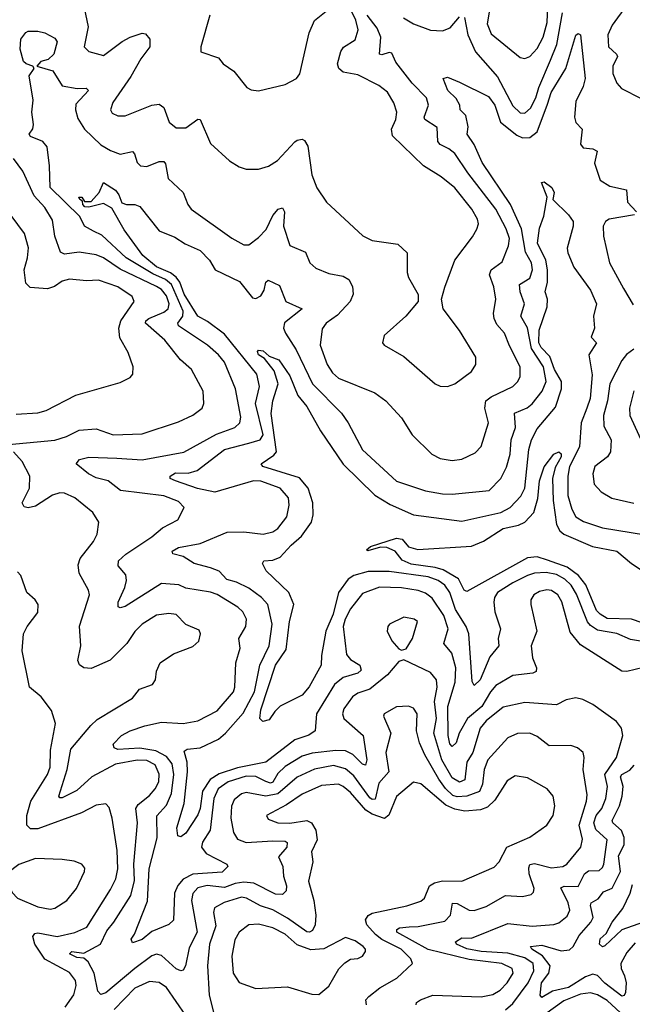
# Model space of a CAD drawing. Extents: x 1443846 to 1577407, y 839182 to 927291.
# Tile 388 of 535: x 1540990 to 1543518, y 881347 to 885407. Entities that reach past the tile are written whole.
import ezdxf

# ---------------------------------------------------------------- set-up
doc = ezdxf.new("R2010")
doc.units = 0

msp = doc.modelspace()

# ---------------------------------------------------------------- linework, layer by layer
at = {"layer": '0CON20XD'}
for points in [[(1541255.5, 885455.5), (1541272.8, 885377.2), (1541255.6, 885295), (1541275, 885275.6), (1541335, 885259.2), (1541412.6, 885317.4), (1541445.5, 885334.5), (1541495, 885351.5), (1541509.3, 885349.3), (1541527.3, 885327.3), (1541527.2, 885295), (1541489.2, 885245), (1541448, 885172), (1541374.4, 885065), (1541364.2, 885035), (1541370.9, 885020.9), (1541395, 885010), (1541425, 885011.1), (1541535, 885054), (1541565, 885058.2), (1541584.4, 885045), (1541607.1, 884985), (1541635, 884960.9), (1541675, 884960.9), (1541725, 884996.9), (1541735, 884996), (1541776.9, 884896.9), (1541856, 884825), (1541895, 884800), (1541925, 884790.6), (1541975, 884790), (1542016.9, 884803.1), (1542053.1, 884826.9), (1542125, 884902.9), (1542135, 884910.8), (1542155, 884913.8), (1542165, 884908.8), (1542178.9, 884885), (1542195, 884767.5), (1542216.4, 884713.6), (1542256, 884655), (1542405.5, 884515.5), (1542445, 884496.9), (1542551.1, 884481.1), (1542588.6, 884445), (1542589.4, 884365), (1542595, 884343.3), (1542634.1, 884274.1), (1542634, 884245), (1542584, 884185), (1542493.8, 884105), (1542486.7, 884075), (1542494.2, 884064.2), (1542575, 884018.6), (1542704, 883905), (1542725, 883895.7), (1542755, 883894.4), (1542786.2, 883905), (1542854, 883956), (1542872.2, 883985), (1542872.5, 884015), (1542805, 884125.8), (1542737.5, 884215), (1542730, 884255), (1542743.9, 884303.9), (1542785.3, 884414.7), (1542858.9, 884511.1), (1542876.7, 884543.3), (1542882.7, 884565), (1542879.3, 884585), (1542856.1, 884625), (1542785, 884714.1), (1542729.4, 884759.4), (1542656.4, 884805), (1542528.2, 884928.2), (1542523.8, 884955), (1542542.7, 884995), (1542546.2, 885025), (1542534.1, 885064.1), (1542508.3, 885108.3), (1542472.5, 885135), (1542385, 885179.6), (1542325, 885190), (1542306.4, 885205), (1542302, 885225), (1542315, 885275.6), (1542326.5, 885293.5), (1542375, 885323.5), (1542387, 885365), (1542376.8, 885405), (1542286.6, 885593.4)], [(1541774.4, 885425), (1541736.7, 885295), (1541737.5, 885275), (1541810, 885250), (1541830, 885225), (1541874.2, 885194.2), (1541927.3, 885127.3), (1541945, 885118), (1541975, 885113.8), (1542085, 885139.2), (1542132.5, 885165), (1542145.7, 885184.3), (1542185, 885352.5), (1542207, 885403), (1542255, 885442)], [(1542930.5, 885455), (1542919.5, 885389.5), (1542935, 885349.1), (1543055, 885250.5), (1543075, 885246.7), (1543095, 885255.5), (1543125, 885288.8), (1543150.4, 885335), (1543167, 885395), (1543169.2, 885465)], [(1543494, 885465), (1543435, 885384.5), (1543417.2, 885345), (1543419.6, 885295), (1543453.5, 885265), (1543457.1, 885255), (1543437.7, 885215), (1543437.5, 885185), (1543455, 885145.7), (1543473.6, 885123.6), (1543555, 885081.9)], [(1541229.3, 884999.3), (1541257.5, 884955), (1541325, 884891.3), (1541365, 884867.3), (1541405, 884853.1), (1541455, 884863.5), (1541464, 884854), (1541475, 884817.5), (1541488, 884805), (1541515, 884801.8), (1541565, 884822.1), (1541585, 884821.9), (1541592.1, 884812.1), (1541602.1, 884752.1), (1541664.5, 884694.5), (1541683.5, 884645), (1541698.1, 884625), (1541865, 884505.7), (1541915, 884478.6), (1541935, 884478.6), (1541975, 884508.5), (1542007.6, 884542.4), (1542035, 884599.5), (1542056.9, 884625), (1542075, 884630.6), (1542082.7, 884615), (1542078.1, 884555), (1542105.3, 884475.3), (1542168.9, 884448.9), (1542186.9, 884405), (1542211.8, 884381.8), (1542265, 884360.7), (1542325, 884350), (1542347.8, 884335), (1542362.9, 884307.1), (1542366.7, 884275), (1542353.9, 884245), (1542301.8, 884188.2), (1542254.3, 884155), (1542237.8, 884132.2), (1542230.4, 884065), (1542259.4, 883985), (1542280.7, 883950.7), (1542305, 883929.3), (1542455, 883868.5), (1542500.8, 883835), (1542565.8, 883765), (1542610, 883695), (1542690.8, 883615), (1542725, 883597.5), (1542775, 883589.1), (1542815, 883594.5), (1542869.5, 883620.5), (1542895, 883647.5), (1542924.6, 883745), (1542909.2, 883805), (1542914.2, 883835), (1542935, 883852.1), (1543025.6, 883895), (1543046.2, 883915), (1543056, 883935), (1543055.7, 883975.7), (1543011.6, 884061.6), (1542990, 884115), (1542959.5, 884149.5), (1542947.4, 884175), (1542944.7, 884195), (1542955.4, 884255), (1542946.2, 884305), (1542928.2, 884355), (1542935, 884375.4), (1542980.8, 884409.1), (1543007.4, 884475), (1543010.7, 884505), (1542997.9, 884545), (1542955.3, 884625.3), (1542838.8, 884775), (1542785.2, 884855.2), (1542761.1, 884875), (1542725, 884892.5), (1542715, 884904.6), (1542712.3, 884962.3), (1542662.5, 884995), (1542658.9, 885005), (1542677.3, 885055), (1542668.9, 885085), (1542609.2, 885145), (1542542, 885232), (1542525, 885268.5), (1542515, 885272.3), (1542485, 885262.2), (1542474.1, 885264.1), (1542480.7, 885335), (1542465, 885371.6), (1542424.2, 885425)], [(1542574.5, 885414.5), (1542615, 885389.8), (1542685, 885364.3), (1542735, 885360.8), (1542766.7, 885373.3), (1542805, 885418.9)], [(1542825, 885415.7), (1542839.6, 885345), (1542871.1, 885275), (1542961.4, 885171.4), (1543025, 885052.1), (1543055, 885022.2), (1543075, 885022), (1543097.4, 885042.6), (1543120.5, 885085), (1543132.4, 885127.6), (1543180.1, 885239.9), (1543206.1, 885305), (1543230.7, 885435)], [(1542995, 881324.3), (1543025, 881350.8), (1543088.7, 881435), (1543111.5, 881485), (1543108.7, 881515), (1543075, 881539.2), (1543005, 881558.3), (1542895, 881564.2), (1542835, 881575.2), (1542793.2, 881595), (1542789.1, 881605), (1542815, 881621.2), (1542855, 881619.3), (1543005, 881680), (1543105, 881669.8), (1543194.2, 881675.8), (1543215, 881683.3), (1543249.1, 881710.9), (1543260.8, 881735), (1543254.1, 881765), (1543223, 881827), (1543236.4, 881833.6), (1543295, 881832.4), (1543320.5, 881885), (1543336.8, 881896.8), (1543380.8, 881899.2), (1543395, 881910.4), (1543400.9, 881925), (1543413.9, 882025), (1543367.3, 882067.3), (1543358.9, 882095), (1543369, 882125), (1543393, 882155), (1543409.2, 882195), (1543415.5, 882245), (1543404.2, 882295), (1543453.1, 882365), (1543479.6, 882455), (1543473.3, 882485), (1543453.3, 882513.3), (1543355, 882582.9), (1543314.4, 882604.4), (1543285, 882610), (1543245, 882602.2), (1543205, 882582.1), (1543075, 882591.2), (1542985, 882571.6), (1542915, 882516.3), (1542890.5, 882485), (1542859.5, 882385), (1542835.2, 882345), (1542826.8, 882273.2), (1542805, 882263.5), (1542775, 882280.7), (1542731.9, 882355), (1542699.5, 882465), (1542709.6, 882525), (1542701.9, 882595), (1542712.2, 882655), (1542709.4, 882685), (1542685, 882714.6), (1542575, 882767.5), (1542555, 882760), (1542508.1, 882705), (1542435, 882646.9), (1542385, 882630.2), (1542363.8, 882615), (1542327.9, 882565), (1542322.4, 882545), (1542326.9, 882525), (1542407.6, 882455), (1542422.7, 882355), (1542417.1, 882332.9), (1542405, 882337.6), (1542365, 882377.7), (1542335, 882392.4), (1542295, 882393.9), (1542197.3, 882382.7), (1542155, 882369.8), (1542085, 882327.8), (1542055, 882298.7), (1542035, 882263), (1542025, 882258.4), (1542005, 882265.1), (1541965, 882286.5), (1541925, 882287.7), (1541849.7, 882265), (1541809.5, 882235), (1541791.6, 882195), (1541775.6, 882065), (1541743.7, 882015), (1541740.3, 881995), (1541759.3, 881969.3), (1541844.2, 881925), (1541849.4, 881915), (1541825, 881892.4), (1541705, 881883.4), (1541665, 881863.3), (1541642.5, 881837.5), (1541629.2, 881805), (1541625, 881694.3), (1541605, 881675.5), (1541535, 881646.5), (1541495, 881614.7), (1541455, 881601.1), (1541449.5, 881615), (1541463.7, 881636.3), (1541517.2, 881772.8), (1541524.2, 881905), (1541557.2, 882032.8), (1541556.3, 882123.6), (1541595, 882168.7), (1541616.2, 882216.2), (1541625.4, 882295), (1541618.4, 882338.4), (1541595, 882369.4), (1541551.9, 882391.9), (1541485, 882403), (1541395, 882398.1), (1541380, 882405), (1541375, 882420), (1541409.4, 882455), (1541445.7, 882475), (1541506, 882495), (1541575, 882509.8), (1541665, 882505.3), (1541725, 882515.4), (1541805, 882557.3), (1541871.8, 882635), (1541877.8, 882655), (1541881.2, 882755), (1541899.4, 882815), (1541893.9, 882855), (1541923.1, 882905), (1541925.9, 882935), (1541910, 882965), (1541889.6, 882985), (1541805, 883036.8), (1541776.6, 883046.6), (1541675, 883063.1), (1541646.1, 883076.1), (1541575, 883082.5), (1541425, 882986.8), (1541405, 882981.8), (1541396.4, 882986.4), (1541395.5, 883005), (1541423.8, 883066.2), (1541430.8, 883095), (1541427.3, 883117.3), (1541396.2, 883155), (1541398.2, 883175), (1541427.3, 883202.7), (1541535, 883274.1), (1541578.6, 883311.4), (1541642.5, 883345), (1541668.1, 883395), (1541645, 883420.4), (1541585, 883443.1), (1541405.9, 883465.9), (1541354.8, 883504.8), (1541305, 883517.5), (1541274.2, 883534.2), (1541223.3, 883575), (1541236.1, 883593.9), (1541275, 883602.4), (1541390.5, 883599.5), (1541495, 883592.4), (1541667, 883623), (1541802.3, 883697.7), (1541877.8, 883725), (1541897.9, 883745), (1541901.9, 883768.1), (1541881.1, 883885), (1541834.7, 883995), (1541810.4, 884025), (1541764.6, 884065), (1541644.7, 884145), (1541642.9, 884155), (1541662.5, 884185), (1541664.3, 884205), (1541616, 884315), (1541592.1, 884335), (1541539, 884359), (1541428.8, 884425), (1541328.1, 884518.1), (1541295, 884535.3), (1541257.1, 884555), (1541238.4, 884595), (1541115.2, 884715), (1541112.7, 884805), (1541102.6, 884882.6), (1541084.7, 884904.7), (1541034.3, 884925), (1541028.9, 884935), (1541043.3, 884956.7), (1541046.2, 884975), (1541040, 885025), (1541044.8, 885075), (1541028.3, 885175), (1541050, 885205), (1541043.5, 885215), (1541015.8, 885225), (1541005.7, 885235), (1540991.9, 885285), (1540995, 885326.2), (1541015, 885354.4), (1541025, 885359.4), (1541065, 885360), (1541093, 885353), (1541135, 885331.4), (1541143.9, 885315), (1541131.2, 885265), (1541106.6, 885243.4), (1541076.5, 885235), (1541060, 885215), (1541126.5, 885196.5), (1541165, 885134.1), (1541226.6, 885123.4), (1541264.4, 885124.4), (1541274.2, 885115), (1541221.8, 885058.2), (1541220, 885035), (1541229.3, 884999.3)], [(1543168.1, 885058.1), (1543183, 885107), (1543243.4, 885205), (1543285, 885343.1), (1543295, 885350), (1543304.4, 885344.4), (1543323.1, 885165), (1543315, 885132), (1543285, 885070), (1543279.6, 885005), (1543285, 884982.5), (1543311.9, 884955), (1543304, 884894), (1543315, 884878.1), (1543355, 884874.4), (1543372.9, 884865), (1543361.5, 884815), (1543386.2, 884745), (1543425, 884720.3), (1543494, 884705), (1543498.9, 884655), (1543535.6, 884615)], [(1543563.7, 882736.4), (1543495, 882718.7), (1543475, 882720), (1543305, 882829.2), (1543261.5, 882881.5), (1543226.7, 883006.7), (1543210.8, 883035), (1543185, 883052.7), (1543165, 883055.8), (1543135, 883049.2), (1543111.5, 883035), (1543100, 883015), (1543098.8, 882995), (1543123.8, 882885), (1543100.9, 882825), (1543106.9, 882775), (1543122.5, 882735), (1543121.4, 882718.6), (1543107.8, 882712.2), (1543025, 882703.4), (1542955, 882661.2), (1542932.4, 882635), (1542897.7, 882575), (1542838, 882525), (1542803.9, 882465), (1542790.9, 882425), (1542775, 882409.6), (1542765, 882421.5), (1542758.1, 882455), (1542756.4, 882575), (1542786.5, 882675), (1542790.4, 882735), (1542772.9, 882795), (1542740.5, 882835), (1542758.1, 882895), (1542740.6, 882950.6), (1542691.7, 883021.7), (1542665, 883042.9), (1542635, 883053.9), (1542565, 883064.4), (1542475, 883067.1), (1542405, 883041.2), (1542355, 882977.5), (1542332.7, 882935), (1542324.4, 882905), (1542338.7, 882788.7), (1542355, 882769.2), (1542393.4, 882745), (1542399.4, 882725), (1542385, 882713), (1542325, 882694.8), (1542289.7, 882665), (1542215.2, 882544.8), (1542209.6, 882475), (1542182.6, 882457.4), (1542125, 882438.1), (1542005, 882345.2), (1541888, 882322), (1541812.8, 882297.2), (1541776.3, 882273.7), (1541744.3, 882225.7), (1541735.2, 882155), (1541725, 882128.2), (1541675, 882053.2), (1541655, 882037.1), (1541641.8, 882041.8), (1541638.8, 882075), (1541668.7, 882175), (1541682.2, 882305), (1541680.8, 882345), (1541669.1, 882390.9), (1541681.5, 882398.5), (1541735, 882404.8), (1541810.2, 882439.8), (1541839.7, 882465), (1541912.1, 882547.9), (1541958.2, 882635), (1541980.9, 882745), (1542019.3, 882825), (1542031.7, 882915), (1542013.2, 882995), (1541988.2, 883025), (1541935, 883062.9), (1541885, 883088.1), (1541845, 883098.4), (1541812.6, 883132.6), (1541776.6, 883146.6), (1541710, 883165), (1541665, 883194), (1541621.2, 883205), (1541619.2, 883215), (1541645, 883230), (1541735, 883247.6), (1541846.2, 883293.8), (1541914.3, 883295.7), (1541995, 883286.2), (1542035, 883294.7), (1542055, 883308.8), (1542092.3, 883357.7), (1542101.5, 883405), (1542098.8, 883435), (1542065, 883475.9), (1541985, 883504.4), (1541954.6, 883505.4), (1541795, 883458.3), (1541723.3, 883473.3), (1541632.5, 883505), (1541610.8, 883515), (1541610.6, 883525), (1541632.1, 883537.9), (1541685, 883537.1), (1541721.7, 883548.3), (1541835, 883634.3), (1541935, 883660.6), (1541982.1, 883675), (1541995.1, 883695), (1541963.6, 883825), (1541979.8, 883895), (1541969.1, 883945), (1541835, 884110.6), (1541765, 884162.8), (1541725, 884184.1), (1541668, 884275), (1541650.7, 884325), (1541635.8, 884345.8), (1541612.8, 884362.8), (1541555, 884387.9), (1541498.6, 884435), (1541421.1, 884541.1), (1541369.6, 884629.6), (1541335, 884649.3), (1541275, 884633.7), (1541259.2, 884635), (1541250, 884645), (1541248.3, 884658.3), (1541237.5, 884665), (1541234.3, 884675.7), (1541245.8, 884675.8), (1541257.5, 884657.5), (1541285, 884657.5), (1541317.5, 884695), (1541335, 884735.8), (1541385, 884704.4), (1541399.4, 884685), (1541411.5, 884651.5), (1541430, 884645), (1541465, 884644.5), (1541485, 884636.2), (1541565.8, 884535.8), (1541630.6, 884510.6), (1541672.7, 884482.7), (1541735, 884454.8), (1541772.8, 884415), (1541796.9, 884375), (1541896.7, 884326.7), (1541950.3, 884260.3), (1541965, 884257.1), (1541985, 884268.8), (1541999, 884291), (1542005.4, 884324.6), (1542015, 884333.1), (1542061.5, 884311.5), (1542087.8, 884245), (1542155.8, 884215), (1542083.1, 884156.9), (1542078.7, 884135), (1542086.5, 884115), (1542130.8, 884045), (1542197.8, 883905), (1542318.5, 883785), (1542345.3, 883745.3), (1542405, 883633.3), (1542545, 883504.5), (1542665, 883464.6), (1542735, 883451.6), (1542775, 883450.3), (1542926.9, 883465), (1542976, 883515), (1542998.3, 883561.7), (1543014.2, 883615), (1543018.3, 883675), (1543035.7, 883725), (1543032.1, 883785), (1543083.7, 883806.3), (1543105, 883822.7), (1543145.8, 883875), (1543162.2, 883915), (1543151.2, 883975), (1543101.8, 884051.8), (1543085, 884136.5), (1543057.5, 884185), (1543072.9, 884235), (1543055.5, 884284.5), (1543052.5, 884315), (1543095, 884341.5), (1543106.5, 884375), (1543102.3, 884405), (1543077.8, 884447.8), (1543061.1, 884545), (1543014.8, 884645), (1542898.3, 884818.3), (1542865, 884891.9), (1542836, 884935), (1542841.3, 884965), (1542831.7, 885011.7), (1542808.1, 885035), (1542805.8, 885055), (1542791.7, 885081.7), (1542756.7, 885115), (1542737.5, 885165), (1542755, 885170), (1542805, 885150), (1542925, 885089.6), (1542950.6, 885055), (1542974.3, 884984.3), (1543041, 884931), (1543065, 884920), (1543095, 884921.6), (1543125, 884944.1), (1543168.1, 885058.1)], [(1540945, 883655.7), (1541135, 883673.4), (1541182.3, 883687.7), (1541235, 883714.7), (1541305, 883719.7), (1541375, 883695.3), (1541495, 883699.2), (1541645, 883748.9), (1541705, 883776.2), (1541743.3, 883805), (1541750, 883825), (1541746.4, 883875), (1541698.8, 883965), (1541652.9, 884005), (1541589.1, 884085), (1541509.6, 884155), (1541510.9, 884165), (1541522.7, 884175), (1541585, 884201), (1541602.4, 884215), (1541606.4, 884235), (1541595, 884268.9), (1541575, 884294), (1541555, 884307.2), (1541405, 884377.9), (1541335, 884424.4), (1541305, 884437.5), (1541235, 884449), (1541175, 884440.3), (1541157.8, 884447.7), (1541135.2, 884515), (1541125, 884580.8), (1541092.9, 884632.9), (1541050.1, 884680.1), (1541002.8, 884782.8), (1540964.3, 884834.3)], [(1543585, 882838.8), (1543511.1, 882851.1), (1543455, 882876.6), (1543375, 882890.3), (1543345, 882908.9), (1543333.5, 882923.5), (1543288.1, 883038.1), (1543265.5, 883075), (1543239.7, 883099.7), (1543205, 883119), (1543162.7, 883127.3), (1543115, 883124.1), (1543085.1, 883114.9), (1543024.6, 883085.4), (1542962.3, 883045), (1542948.9, 883025), (1542946.9, 883005), (1542950.8, 882965), (1542973.7, 882895), (1542964.6, 882855), (1542967.5, 882825), (1542930.6, 882779.4), (1542890.8, 882685), (1542865, 882661.9), (1542857.6, 882677.6), (1542843.4, 882875), (1542831.9, 882905), (1542788.7, 882975), (1542764.6, 883044.6), (1542745, 883075.7), (1542717.1, 883095), (1542675, 883110), (1542515, 883131.4), (1542428.4, 883131.6), (1542368.2, 883115), (1542345, 883099.7), (1542305.8, 883045), (1542283.2, 882955), (1542253, 882885), (1542234.8, 882785), (1542234.6, 882745), (1542185, 882655.6), (1542155, 882621.5), (1542065, 882575.8), (1542042.5, 882555), (1542020, 882520), (1541992.6, 882512.6), (1541981.2, 882525), (1541985, 882561.2), (1542045.5, 882745), (1542089.6, 882810.4), (1542103.8, 882925), (1542120.5, 882995), (1542100.3, 883045), (1542007.1, 883135), (1541991.9, 883165), (1541997.5, 883175), (1542035, 883178.9), (1542065, 883190.5), (1542110.5, 883239.5), (1542152.4, 883277.6), (1542194.3, 883335), (1542201, 883365), (1542200, 883415), (1542180.3, 883475), (1542145, 883518.5), (1541993.8, 883565), (1541986, 883575), (1542039.2, 883610.8), (1542049.7, 883625), (1542027, 883783), (1542034.7, 883835), (1542056.2, 883905), (1542039.5, 883959.5), (1541999.8, 884009.8), (1541975.7, 884025), (1541970.7, 884039.3), (1541975.8, 884044.2), (1541995, 884041.4), (1542019.5, 884019.5), (1542059.1, 884005), (1542105, 883938.5), (1542137.8, 883857.8), (1542175, 883812.2), (1542231, 883711), (1542324.8, 883574.8), (1542455, 883446.3), (1542518.1, 883408.1), (1542615, 883365.3), (1542815, 883339.2), (1542975, 883374.8), (1543013.8, 883395), (1543057.7, 883442.3), (1543074.4, 883475), (1543091.5, 883635), (1543101.7, 883675), (1543125, 883719.2), (1543200.5, 883809.5), (1543226.3, 883885), (1543225.9, 883915), (1543197.1, 883965), (1543178.1, 884018.1), (1543142.4, 884055), (1543132.2, 884075), (1543133.7, 884126.3), (1543149.7, 884175), (1543166.6, 884223.4), (1543168.1, 884255), (1543158, 884285), (1543167.7, 884325), (1543168.1, 884375), (1543161.6, 884415), (1543127.1, 884485), (1543135, 884547.5), (1543152.7, 884597.3), (1543166.7, 884675), (1543144, 884735), (1543155, 884738), (1543186.4, 884715), (1543195.5, 884695), (1543190, 884665), (1543255, 884602.9), (1543273.6, 884575), (1543273.8, 884556.2), (1543250, 884465), (1543252.5, 884445), (1543277, 884387), (1543345, 884291.4), (1543370, 884235), (1543358, 884185), (1543362.5, 884135), (1543348.5, 884098.5), (1543370, 884075), (1543338.8, 884025), (1543352.7, 883942.7), (1543343.8, 883845), (1543330.3, 883805), (1543307.4, 883745), (1543300, 883645), (1543259.5, 883565), (1543252, 883525), (1543251.9, 883445), (1543268, 883388), (1543285, 883357.1), (1543317.3, 883337.3), (1543395, 883311.4), (1543572.2, 883282.2)], [(1541025.9, 884465.9), (1541008.9, 884525), (1540955, 884600)], [(1543527.4, 884602.6), (1543422, 884585), (1543406.9, 884575), (1543398.5, 884555), (1543399.1, 884515), (1543424.6, 884405), (1543481.2, 884298.8), (1543521.5, 884231.5)], [(1540975, 883780.4), (1541065, 883786.5), (1541098.8, 883795), (1541220.9, 883859.1), (1541405, 883910.8), (1541445, 883931.2), (1541456.2, 883945), (1541458, 883975), (1541438.1, 884035), (1541403.1, 884095), (1541398.9, 884135), (1541407.6, 884165), (1541462.5, 884245), (1541454.5, 884265), (1541394.4, 884305), (1541315, 884332.8), (1541265, 884330.4), (1541195, 884337.3), (1541165, 884328.4), (1541133, 884307), (1541105, 884296.8), (1541033.1, 884303.1), (1541015, 884321.2), (1541007.6, 884375), (1541022, 884425), (1541025.9, 884465.9)], [(1543525, 884048.2), (1543494.3, 884025.7), (1543475, 884001.4), (1543426.1, 883905), (1543416.2, 883835), (1543398.9, 883775), (1543400.9, 883730.9), (1543431.6, 883675), (1543428.4, 883625), (1543415.5, 883605), (1543363.2, 883565), (1543354.7, 883534.7), (1543361.2, 883491.2), (1543389.5, 883459.5), (1543434, 883434), (1543525, 883413.2)], [(1543525, 883877.1), (1543507.1, 883805), (1543507.6, 883775), (1543582, 883612)], [(1542207.1, 882317.1), (1542135, 882284), (1542054.9, 882215.1), (1542005, 882205.8), (1541925, 882220.5), (1541905, 882214.7), (1541875, 882189.5), (1541864.1, 882164.1), (1541860.5, 882115), (1541871.8, 882055), (1541888.4, 882028.4), (1541925, 882014.7), (1542035, 882021.3), (1542085, 882019), (1542093.6, 882013.6), (1542092.2, 881995), (1542058.2, 881955), (1542076.3, 881915), (1542079.1, 881875), (1542091.2, 881835), (1542089.6, 881815), (1542075, 881800), (1542045, 881801.6), (1541956.1, 881846.1), (1541915, 881850.3), (1541878.5, 881845), (1541835, 881828.3), (1541763.6, 881836.4), (1541725, 881826.9), (1541705, 881804.5), (1541699.4, 881775), (1541722.8, 881645), (1541689.5, 881580.5), (1541674.6, 881505), (1541665, 881488.1), (1541655, 881485.5), (1541635, 881492.9), (1541575, 881548.5), (1541553.8, 881553.8), (1541535, 881546.3), (1541464.7, 881495.3), (1541345, 881394.6), (1541325, 881387.1), (1541311.7, 881401.7), (1541297.6, 881475), (1541272.3, 881522.3), (1541255, 881536.7), (1541225, 881540), (1541195.8, 881555), (1541205, 881565.3), (1541255, 881557.5), (1541322.7, 881595), (1541350, 881650), (1541378.8, 881685), (1541447.8, 881795), (1541463, 881857), (1541460.2, 881925), (1541476, 882095), (1541468.8, 882155), (1541478.8, 882171.2), (1541525, 882207.5), (1541548.4, 882235), (1541563.7, 882265), (1541565.8, 882295.8), (1541549.3, 882335), (1541515, 882352.7), (1541475, 882354.1), (1541385, 882337.8), (1541287.5, 882285), (1541225, 882228), (1541165, 882198.8), (1541155, 882198.6), (1541150.9, 882205), (1541185.8, 882315), (1541201.1, 882398.9), (1541283.3, 882496.7), (1541309, 882521), (1541455, 882608.9), (1541484.2, 882645.8), (1541538.1, 882665), (1541550, 882685), (1541555, 882720), (1541570, 882755), (1541625, 882792.5), (1541705, 882822.7), (1541728.9, 882845), (1541736.1, 882875), (1541730.3, 882890.3), (1541675, 882912.9), (1541635, 882954.4), (1541605, 882959.1), (1541555, 882951.2), (1541495.7, 882915), (1541465, 882884), (1541431.4, 882835), (1541363.4, 882766.6), (1541285, 882731.5), (1541255, 882734.5), (1541236.3, 882746.3), (1541229.4, 882765), (1541241.5, 882825), (1541236.4, 882906.4), (1541277.5, 883035), (1541273.6, 883055), (1541234.6, 883125), (1541231.2, 883158.8), (1541238.8, 883185), (1541294.4, 883255), (1541310, 883285), (1541316.2, 883335), (1541292, 883375), (1541217.1, 883435), (1541175, 883454.6), (1541155, 883455.9), (1541125, 883445.8), (1541055, 883401.2), (1541024.6, 883394.6), (1541008.1, 883398.1), (1541000.6, 883415), (1541030.4, 883475), (1541031.2, 883525), (1541000.4, 883585), (1540964.7, 883624.7)], [(1543655, 882887.1), (1543515.3, 882935.3), (1543415, 882938.1), (1543385.2, 882955), (1543371, 882971), (1543326.2, 883076.2), (1543295.8, 883115), (1543249, 883149), (1543168.4, 883178.4), (1543125, 883192), (1543085, 883188.5), (1542835, 883049.5), (1542824.8, 883054.8), (1542801.4, 883101.4), (1542738.1, 883138.1), (1542705, 883148.3), (1542605, 883161.5), (1542568.1, 883178.1), (1542538.8, 883215), (1542505, 883230), (1542478.5, 883231.5), (1542427, 883217), (1542421.2, 883221.2), (1542437.5, 883235), (1542545, 883269.7), (1542568.6, 883265), (1542595, 883233.3), (1542633, 883223), (1542855, 883235.5), (1542903.7, 883256.3), (1542985, 883308.4), (1543048, 883322), (1543074.7, 883335), (1543111.6, 883375), (1543127.7, 883432.3), (1543135.1, 883505), (1543155, 883563.8), (1543194.5, 883615.5), (1543215.2, 883625.2), (1543225, 883616.7), (1543224.3, 883605), (1543199.8, 883560.2), (1543189.2, 883515), (1543191.3, 883425), (1543205.5, 883325.5), (1543219.4, 883299.4), (1543235.5, 883285.5), (1543353.3, 883235), (1543455, 883214.8), (1543515, 883164.2), (1543595, 883112)], [(1541177.2, 881335), (1541213.8, 881386.2), (1541223, 881425), (1541220, 881445), (1541195, 881477.6), (1541093.5, 881533.5), (1541051.7, 881595), (1541044, 881626), (1541051.7, 881638.3), (1541065, 881642.1), (1541145, 881626.9), (1541217.4, 881642.6), (1541266.9, 881665), (1541365, 881820.5), (1541387, 881865), (1541394.8, 881905), (1541391.5, 881981.5), (1541371.5, 882115), (1541358.6, 882158.6), (1541345, 882174), (1541305, 882168.5), (1541245, 882136), (1541065, 882071.1), (1541035, 882070), (1541019.6, 882085), (1541019.2, 882125), (1541035.2, 882185), (1541105, 882294.6), (1541116, 882325), (1541117.2, 882395), (1541137.9, 882505), (1541121.2, 882558.8), (1541078, 882615), (1541030, 882655), (1541000, 882805), (1541005.8, 882875), (1541020.8, 882905), (1541065, 882962.5), (1541065.9, 882995.9), (1541053.3, 883015), (1541018.8, 883045), (1540993.8, 883115), (1540980.5, 883130.5)], [(1542565, 882807.5), (1542585, 882812.5), (1542610.8, 882855), (1542631.2, 882925), (1542617.5, 882935), (1542575, 882942.9), (1542516.7, 882915), (1542508.8, 882905), (1542506.2, 882885), (1542526, 882846), (1542555, 882812.5), (1542565, 882807.5)], [(1542625.6, 881345), (1542628.1, 881355), (1542644.3, 881365), (1542695, 881385.2), (1542895, 881378.4), (1542942.5, 881387.5), (1542972.3, 881405), (1543001.2, 881435), (1543027.1, 881475), (1543022.3, 881495), (1542980, 881515), (1542845, 881531.6), (1542675, 881572.7), (1542545.9, 881645), (1542546.8, 881655), (1542557.9, 881662.1), (1542596.6, 881666.6), (1542635, 881668.1), (1542745, 881689.7), (1542768, 881715), (1542776, 881764), (1542795, 881762.2), (1542845, 881734.7), (1542865, 881734), (1542915, 881749.7), (1542995, 881795.8), (1543065, 881791.2), (1543100.9, 881799.1), (1543110.7, 881809.3), (1543112.9, 881825), (1543092.3, 881885), (1543090.5, 881909.5), (1543095.9, 881924.1), (1543115, 881927), (1543185, 881910), (1543232, 881915), (1543247.9, 881925), (1543305.4, 881995), (1543312.4, 882027.6), (1543298.4, 882085), (1543328.7, 882185), (1543331.3, 882211.3), (1543315.4, 882315), (1543320, 882365), (1543315.6, 882385), (1543292.5, 882405), (1543265, 882413.9), (1543175, 882412.5), (1543125, 882450.9), (1543095, 882464.6), (1543045, 882463.8), (1543005, 882445.5), (1542921.9, 882355), (1542906.5, 882315), (1542900, 882255), (1542887.9, 882225), (1542835, 882205.9), (1542795, 882202), (1542777.8, 882207.8), (1542746.8, 882236.8), (1542719.6, 882275), (1542661.3, 882375), (1542639.4, 882425), (1542626.8, 882475), (1542630.4, 882545), (1542615, 882567.5), (1542595, 882576.5), (1542545, 882573.6), (1542494.2, 882545), (1542491.9, 882535), (1542522, 882465), (1542500.5, 882385), (1542513, 882305), (1542471.5, 882258.5), (1542457.4, 882192.6), (1542445, 882191.1), (1542435, 882198.7), (1542368.7, 882288.7), (1542335, 882318.1), (1542285, 882332.2), (1542207.1, 882317.1)], [(1543529.9, 881600.1), (1543495, 881561.2), (1543471, 881515), (1543471.6, 881495), (1543486.4, 881465), (1543492.5, 881435), (1543490.2, 881395), (1543485, 881383.3), (1543475, 881381.2), (1543405, 881434.4), (1543375, 881466.2), (1543355, 881471.6), (1543325, 881460.7), (1543255, 881415.9), (1543189.1, 881400.9), (1543145, 881375.6), (1543137.3, 881385), (1543143, 881435), (1543173.6, 881475), (1543179.7, 881505), (1543147.5, 881547.5), (1543103.9, 881575), (1543098.5, 881585), (1543145, 881590.8), (1543225, 881567.9), (1543258.6, 881571.4), (1543274.1, 881585), (1543299.4, 881630.6), (1543346.7, 881685), (1543356.8, 881705), (1543345.3, 881755), (1543348.8, 881765), (1543377.7, 881782.3), (1543399.4, 881810.6), (1543435, 881826), (1543468.9, 881895), (1543461.2, 881958.8), (1543483.9, 882005), (1543483.9, 882035), (1543473.7, 882063.7), (1543437.8, 882095), (1543434.8, 882105), (1543465.5, 882165), (1543476.7, 882205), (1543480.1, 882245), (1543469, 882285), (1543475, 882295.2), (1543508.1, 882311.9), (1543526.3, 882333.7)], [(1542420.6, 881345), (1542418.6, 881365), (1542430.6, 881379.4), (1542475.6, 881415), (1542546.7, 881455), (1542610.6, 881515), (1542604.5, 881535), (1542564.7, 881575), (1542485, 881613.8), (1542458.8, 881635), (1542422.4, 881675), (1542417.3, 881695), (1542427.5, 881712.5), (1542445, 881722.3), (1542587.2, 881752.8), (1542645, 881771.8), (1542660, 881785), (1542681.8, 881835), (1542702.4, 881847.6), (1542735, 881855.8), (1542815.2, 881854.8), (1542947.6, 881912.4), (1542968.5, 881935), (1543000.8, 881995), (1543095, 882035.6), (1543166, 882085), (1543191.4, 882125), (1543197.8, 882165), (1543192.2, 882205), (1543167.1, 882235), (1543085, 882280.8), (1543035, 882288.5), (1543001.5, 882268.5), (1542950.6, 882189.4), (1542920.6, 882159.4), (1542891.2, 882148.8), (1542826.9, 882143.1), (1542785, 882151.8), (1542747.9, 882167.9), (1542645, 882255.4), (1542615, 882263.3), (1542545, 882203.3), (1542513.7, 882126.3), (1542495, 882113.5), (1542445, 882130.5), (1542417.8, 882147.8), (1542355, 882220.6), (1542325, 882245.2), (1542305, 882254.4), (1542235, 882249.1), (1542155, 882213.5), (1542091.2, 882168.8), (1542008.6, 882125), (1542015, 882110.6), (1542055, 882094.8), (1542105, 882093.4), (1542175.1, 882105.1), (1542193.5, 882095), (1542211.7, 882065), (1542217.7, 882025), (1542194.1, 881975), (1542199.2, 881935), (1542182, 881855), (1542204.2, 881775), (1542211.7, 881715), (1542208.7, 881675), (1542198.6, 881651.4), (1542186.1, 881643.9), (1542175, 881645.2), (1542095, 881702.3), (1542035, 881736.2), (1541983.6, 881753.6), (1541925.5, 881785), (1541905, 881788.7), (1541833.1, 881766.9), (1541793.9, 881745), (1541789.1, 881725), (1541799.4, 881670.6), (1541772.8, 881595), (1541764.5, 881505), (1541772.2, 881385), (1541789.2, 881315)], [(1541115, 881739.6), (1541135, 881743.6), (1541184.3, 881775), (1541224.4, 881825), (1541257.1, 881895), (1541258.3, 881908.3), (1541246.7, 881925), (1541215, 881937.5), (1541165, 881944.4), (1541055, 881948.2), (1540986.2, 881923.8), (1540941.2, 881888.8), (1540930, 881855), (1540958.3, 881808.3), (1540980.8, 881785), (1541065, 881749.1), (1541115, 881739.6)], [(1543564.4, 881685), (1543475.5, 881654.5), (1543405, 881587.5), (1543395, 881584), (1543382.9, 881595), (1543385, 881616.4), (1543410.7, 881639.3), (1543435.3, 881685), (1543478.5, 881741.5), (1543509.6, 881805), (1543519, 881841)], [(1542225, 881387.5), (1542265, 881421.2), (1542306.8, 881493.2), (1542331.6, 881518.4), (1542355, 881533.3), (1542385, 881535.7), (1542405, 881546), (1542417.1, 881565), (1542416.9, 881575), (1542407.1, 881585), (1542375, 881608.8), (1542335, 881621.9), (1542244.5, 881575.5), (1542191.9, 881571.9), (1542135, 881591.6), (1542085, 881636.2), (1542035, 881662), (1541975, 881677.6), (1541935, 881674.6), (1541895, 881644.4), (1541877.6, 881612.4), (1541865.4, 881545), (1541871.1, 881475), (1541895, 881437.1), (1541965, 881412.7), (1542095, 881418.8), (1542195, 881388.2), (1542225, 881387.5)], [(1541675, 881300.8), (1541595, 881416.2), (1541565, 881437.3), (1541525, 881440.4), (1541465, 881413.2), (1541379.8, 881325)], [(1543487, 881295), (1543415, 881362.5), (1543375, 881385.9), (1543345, 881393.8), (1543305, 881388.8), (1543235, 881361), (1543157.2, 881305)]]:
    msp.add_lwpolyline(points, dxfattribs=at)

doc.saveas('drawing.dxf')
